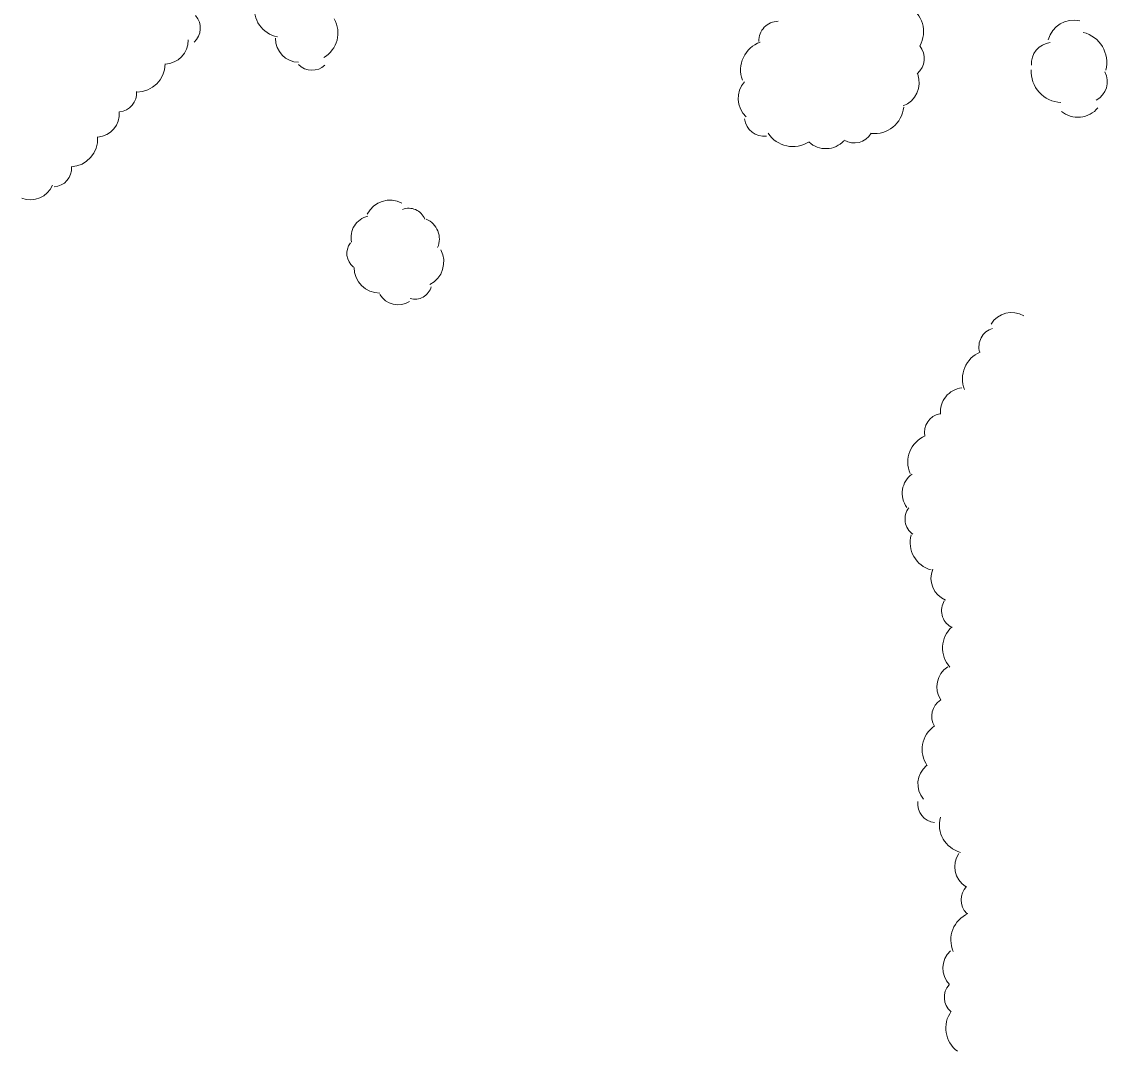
# Model space of a CAD drawing. Extents: x 2361284 to 2366480, y 6976556 to 6985346.
# Drawn here: x 2364869.5 to 2365195.7, y 6978652.3 to 6978961.5 of the extents above; entities that cross this region are included whole.
import ezdxf

# ---------------------------------------------------------------- set-up
doc = ezdxf.new("R2010")
doc.units = 0
doc.header["$LTSCALE"] = 1.9
doc.layers.add('16', color=7, linetype='Continuous', lineweight=13)

msp = doc.modelspace()

# ---------------------------------------------------------------- linework, layer by layer
at = {"layer": '16'}
for centre, radius, start, end in [((2364947.874, 6978965.258), 8.469, 169.32514, 259.32514), ((2365131.572, 6978958.473), 8.895, 331.12394, 61.12394), ((2364917.491, 6978959.558), 5.643, 311.54601, 41.54601), ((2364956.036, 6978958.109), 8.469, 300.00106, 30.00106), ((2365096.889, 6978955.699), 5.927, 91.16999, 181.16999), ((2365185.555, 6978954.134), 7.827, 76.20405, 166.20405), ((2365186.161, 6978949.16), 9.388, 345.97232, 75.97232), ((2364912.393, 6978955.803), 7.061, 271.58754, 1.58754), ((2364952.819, 6978956.346), 7.061, 178.78987, 268.78987), ((2365094.386, 6978946.966), 8.895, 109.82976, 199.82976), ((2365134.762, 6978950.396), 5.927, 309.78548, 39.78548), ((2365179.131, 6978948.971), 6.255, 95.37882, 185.37882), ((2364904.087, 6978948.811), 8.469, 269.75305, 359.75305), ((2364956.675, 6978952.535), 5.643, 223.95293, 313.95293), ((2365182.162, 6978946.586), 9.388, 177.22698, 267.22698), ((2365131.758, 6978943.147), 7.416, 290.21345, 20.21345), ((2365189.426, 6978943.45), 6.255, 298.13397, 28.13397), ((2365092.168, 6978938.411), 7.416, 137.57189, 227.57189), ((2364898.357, 6978940.05), 5.643, 274.56263, 4.56263), ((2364891.753, 6978933.841), 7.061, 274.56263, 4.56263), ((2365125.649, 6978936.75), 8.895, 264.16221, 354.16221), ((2365186.833, 6978940.595), 7.827, 230.68553, 320.68553), ((2365092.536, 6978933.024), 5.927, 187.43224, 277.43224), ((2365101.216, 6978932.876), 8.895, 212.88547, 302.88547), ((2365119.58, 6978930.976), 5.927, 239.7251, 329.7251), ((2364883.797, 6978926.317), 8.469, 273.65654, 3.65654), ((2365111.121, 6978930.758), 7.416, 227.08892, 317.08893), ((2364878.82, 6978917.5), 5.643, 273.65654, 3.65654), ((2364872.13, 6978915.06), 7.061, 247.76169, 337.76169), ((2364980.155, 6978900.139), 7.74, 62.53269, 152.53269), ((2364985.77, 6978900.296), 5.157, 21.62497, 111.62497), ((2364974.88, 6978896.738), 6.453, 102.7631, 192.7631), ((2364988.513, 6978896.214), 6.453, 336.90169, 66.90169), ((2364972.326, 6978891.86), 5.157, 142.06587, 232.06587), ((2364988.561, 6978889.391), 7.74, 297.50561, 27.50561), ((2364977.06, 6978887.706), 7.74, 180.25507, 270.25507), ((2364987.574, 6978883.299), 5.157, 254.15365, 344.15365), ((2364982.571, 6978882.921), 6.453, 211.53078, 301.53078), ((2365166.923, 6978866.98), 7.161, 59.34463, 149.34463), ((2365162.826, 6978863.867), 5.723, 106.73398, 196.73398), ((2365160.745, 6978854.283), 8.589, 112.25469, 202.25469), ((2365152.719, 6978844.375), 7.161, 96.29821, 186.29821), ((2365146.488, 6978838.141), 5.723, 101.58871, 191.58871), ((2365144.315, 6978829.182), 8.589, 113.3745, 203.3745), ((2365141.211, 6978819.838), 7.161, 126.06063, 216.06063), ((2365140.631, 6978812.144), 5.723, 143.81193, 233.81193), ((2365145.013, 6978805.107), 8.589, 164.73352, 254.73352), ((2365149.843, 6978794.342), 7.161, 157.51206, 247.51206), ((2365151.605, 6978784.61), 5.723, 148.83416, 238.83416), ((2365154.779, 6978773.368), 8.589, 132.10249, 222.10249), ((2365151.643, 6978761.698), 7.161, 123.1525, 213.1525), ((2365148.648, 6978752.906), 5.723, 121.95038, 211.95038), ((2365148.629, 6978742.906), 8.589, 124.72833, 214.72833), ((2365145.926, 6978732.531), 7.161, 129.64322, 219.64322), ((2365144.412, 6978726.615), 5.723, 173.36355, 263.36355), ((2365153.81, 6978720.295), 8.589, 164.91325, 254.91325), ((2365157.026, 6978707.719), 7.161, 146.3861, 236.3861), ((2365157.461, 6978697.75), 5.723, 135.42409, 225.42409), ((2365157.254, 6978685.722), 8.589, 113.65602, 203.65602), ((2365153.433, 6978677.179), 7.161, 133.2237, 223.2237), ((2365152.439, 6978668.464), 5.723, 138.63281, 228.63281), ((2365155.745, 6978659.2), 8.589, 143.90268, 233.90268)]:
    msp.add_arc(centre, radius, start, end, dxfattribs=at)

doc.saveas('drawing.dxf')
